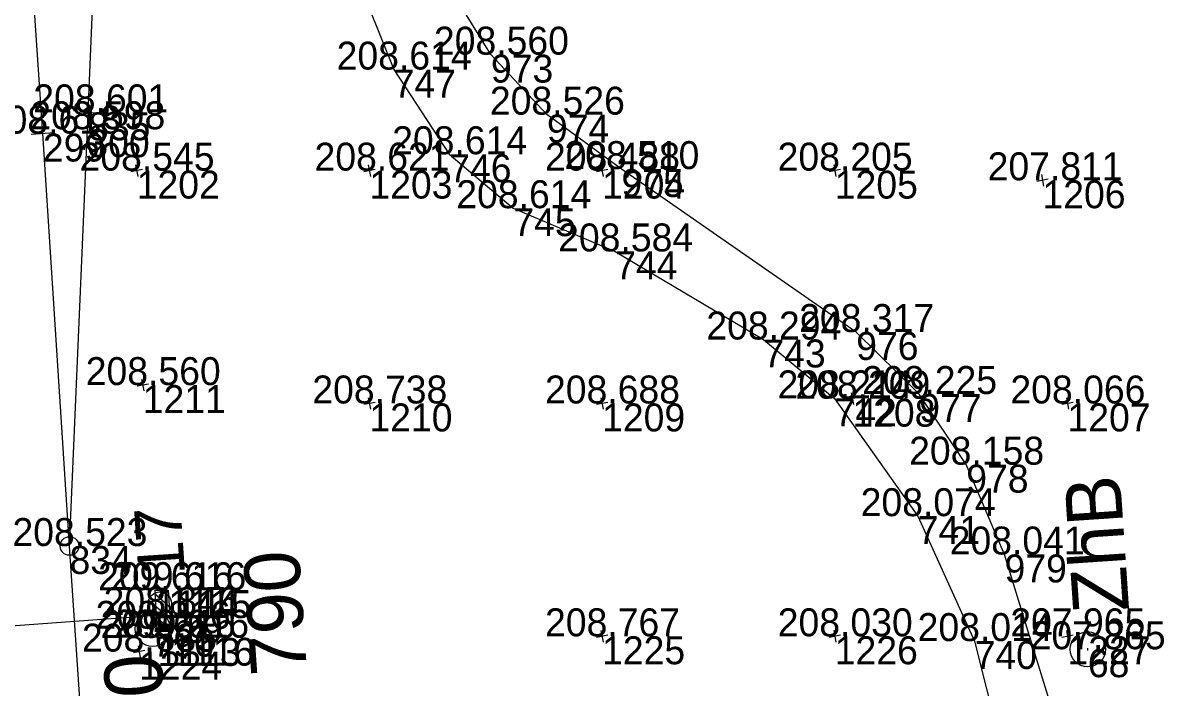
# Model space of a CAD drawing. Extents: x -556590 to -554855, y -1137918 to -1135717.
# Drawn here: x -554914.89 to -554865.42, y -1137712.22 to -1137683.66 of the extents above; entities that cross this region are included whole.
import ezdxf

# ---------------------------------------------------------------- set-up
doc = ezdxf.new("R2010")
doc.units = 0
for name, color, linetype in [('Vrstva 1', 7, 'Continuous'), ('Vrstva 11', 7, 'Continuous'), ('Vrstva 17', 7, 'Continuous'), ('Vrstva 2', 7, 'Continuous'), ('Vrstva 49', 7, 'Continuous'), ('Vrstva 51', 7, 'Continuous'), ('Vrstva 60', 7, 'Continuous'), ('Vrstva 61', 7, 'Continuous'), ('Vrstva 63', 7, 'Continuous')]:
    doc.layers.add(name, color=color, linetype=linetype)

msp = doc.modelspace()

# ---------------------------------------------------------------- linework, layer by layer
at = {"layer": 'Vrstva 1'}
for points in [[(-554912.12, -1137717.809), (-554912.248, -1137715.711), (-554912.365, -1137713.967), (-554912.887, -1137706.122), (-554912.119, -1137688.223), (-554912.088, -1137687.497), (-554911.853, -1137682.02), (-554911.103, -1137668.018), (-554910.285, -1137652.829), (-554909.709, -1137641.532), (-554909.501, -1137632.959), (-554909.737, -1137623.526), (-554909.95, -1137619.461), (-554910.61, -1137610.419), (-554911.54, -1137597.875), (-554912.594, -1137582.977), (-554913.612, -1137568.149), (-554914.538, -1137554.794), (-554914.947, -1137549.002), (-554915.779, -1137537.195)], [(-554912.12, -1137717.809), (-554912.365, -1137713.967), (-554912.887, -1137706.122), (-554914.03, -1137688.41), (-554914.961, -1137674.68), (-554915.997, -1137663.144), (-554917.083, -1137654.934), (-554918.513, -1137646.457), (-554920.492, -1137634.952), (-554923.446, -1137618.62), (-554924.08, -1137609.374), (-554924.167, -1137608.122)]]:
    msp.add_lwpolyline(points, dxfattribs=at)
at = {"layer": 'Vrstva 11'}
for p, q in [((-554908.809, -1137709.049), (-554909.484, -1137708.46)), ((-554908.544, -1137708.783), (-554909.256, -1137708.161)), ((-554908.968, -1137709.089), (-554935.976, -1137711.096)), ((-554908.745, -1137710.049), (-554909.417, -1137709.462)), ((-554908.478, -1137709.785), (-554909.192, -1137709.16))]:
    msp.add_line(p, q, dxfattribs=at)
for centre in [(-554909.002, -1137708.59), (-554908.934, -1137709.588)]:
    msp.add_circle(centre, 0.5, dxfattribs=at)
at = {"layer": 'Vrstva 17'}
msp.add_lwpolyline([(-554909.104, -1137710.071), (-554909.209, -1137708.021), (-554908.642, -1137708.017), (-554908.518, -1137710.06), (-554909.104, -1137710.071)], dxfattribs=at)
at = {"layer": 'Vrstva 2'}
for p, q in [((-554912.588, -1137687.476), (-554911.588, -1137687.518)), ((-554913.531, -1137688.377), (-554914.529, -1137688.443))]:
    msp.add_line(p, q, dxfattribs=at)
for points in [[(-554912.887, -1137706.122), (-554912.119, -1137688.223), (-554912.088, -1137687.497)], [(-554912.12, -1137717.809), (-554912.127, -1137717.706), (-554912.248, -1137715.711), (-554912.365, -1137713.967), (-554912.887, -1137706.122), (-554914.03, -1137688.41)]]:
    msp.add_lwpolyline(points, dxfattribs=at)
msp.add_circle((-554912.887, -1137706.122), 0.4, dxfattribs=at)
at = {"layer": 'Vrstva 49'}
for p, q in [((-554910.047, -1137689.754), (-554909.953, -1137690.246)), ((-554900.047, -1137689.754), (-554899.953, -1137690.246)), ((-554890.047, -1137689.754), (-554889.953, -1137690.246)), ((-554880.047, -1137689.754), (-554879.953, -1137690.246)), ((-554909.754, -1137689.953), (-554910.246, -1137690.047)), ((-554899.754, -1137689.953), (-554900.246, -1137690.047)), ((-554889.754, -1137689.953), (-554890.246, -1137690.047)), ((-554879.754, -1137689.953), (-554880.246, -1137690.047)), ((-554871.121, -1137690.169), (-554871.027, -1137690.661)), ((-554870.828, -1137690.368), (-554871.32, -1137690.462)), ((-554909.787, -1137698.965), (-554909.693, -1137699.457)), ((-554909.494, -1137699.164), (-554909.986, -1137699.258)), ((-554879.29, -1137699.55), (-554879.196, -1137700.042)), ((-554899.754, -1137699.953), (-554900.246, -1137700.047)), ((-554900.047, -1137699.754), (-554899.953, -1137700.246)), ((-554889.754, -1137699.953), (-554890.246, -1137700.047)), ((-554890.047, -1137699.754), (-554889.953, -1137700.246)), ((-554878.997, -1137699.749), (-554879.489, -1137699.843)), ((-554869.754, -1137699.953), (-554870.246, -1137700.047)), ((-554870.047, -1137699.754), (-554869.953, -1137700.246)), ((-554889.754, -1137709.953), (-554890.246, -1137710.047)), ((-554890.047, -1137709.754), (-554889.953, -1137710.246)), ((-554879.754, -1137709.953), (-554880.246, -1137710.047)), ((-554880.047, -1137709.754), (-554879.953, -1137710.246)), ((-554869.754, -1137709.953), (-554870.246, -1137710.047)), ((-554870.047, -1137709.754), (-554869.953, -1137710.246)), ((-554909.944, -1137710.412), (-554909.85, -1137710.904)), ((-554909.651, -1137710.611), (-554910.143, -1137710.705))]:
    msp.add_line(p, q, dxfattribs=at)
at = {"layer": 'Vrstva 51'}
for points in [[(-554923.958, -1137439.154), (-554921.384, -1137460.492), (-554920.249, -1137473.563), (-554918.745, -1137491.257), (-554915.318, -1137516.028), (-554914.46, -1137526.509), (-554912.018, -1137566.83), (-554909.54, -1137599.474), (-554906.296, -1137619.179), (-554904.054, -1137640.988), (-554902.007, -1137663.515), (-554901.204, -1137677.928), (-554900.627, -1137681.481), (-554898.957, -1137685.66), (-554896.57, -1137689.296), (-554893.815, -1137691.613), (-554889.437, -1137693.47), (-554883.069, -1137697.253), (-554880.009, -1137699.781), (-554876.436, -1137704.84), (-554873.989, -1137710.204), (-554871.95, -1137718.337), (-554870.137, -1137731.24), (-554867.796, -1137750.715)], [(-554865.423, -1137750.912), (-554867.626, -1137732.718), (-554870.463, -1137713.797), (-554872.705, -1137706.486), (-554874.35, -1137702.628), (-554876.369, -1137699.594), (-554879.079, -1137696.932), (-554889.169, -1137689.933), (-554892.37, -1137687.595), (-554894.776, -1137685.019), (-554896.445, -1137682.304), (-554897.536, -1137679.501), (-554898.265, -1137674.962), (-554898.516, -1137668.495), (-554899.004, -1137660.935), (-554901.156, -1137638.823), (-554902.385, -1137618.708), (-554898.944, -1137616.157), (-554899.771, -1137604.198), (-554898.474, -1137602.261)]]:
    msp.add_lwpolyline(points, dxfattribs=at)
at = {"layer": 'Vrstva 60'}
for p, q in [((-554894.776, -1137685.019), (-554894.776, -1137685.019)), ((-554898.957, -1137685.66), (-554898.957, -1137685.66)), ((-554912.088, -1137687.497), (-554912.088, -1137687.497)), ((-554892.37, -1137687.595), (-554892.37, -1137687.595)), ((-554912.119, -1137688.223), (-554912.119, -1137688.223)), ((-554914.03, -1137688.41), (-554914.03, -1137688.41)), ((-554896.57, -1137689.296), (-554896.57, -1137689.296)), ((-554910, -1137690), (-554910, -1137690)), ((-554900, -1137690), (-554900, -1137690)), ((-554890, -1137690), (-554890, -1137690)), ((-554889.169, -1137689.933), (-554889.169, -1137689.933)), ((-554880, -1137690), (-554880, -1137690)), ((-554871.074, -1137690.415), (-554871.074, -1137690.415)), ((-554893.815, -1137691.613), (-554893.815, -1137691.613)), ((-554889.437, -1137693.47), (-554889.437, -1137693.47)), ((-554879.079, -1137696.932), (-554879.079, -1137696.932)), ((-554883.069, -1137697.253), (-554883.069, -1137697.253)), ((-554909.74, -1137699.211), (-554909.74, -1137699.211)), ((-554876.369, -1137699.594), (-554876.369, -1137699.594)), ((-554900, -1137700), (-554900, -1137700)), ((-554890, -1137700), (-554890, -1137700)), ((-554880.009, -1137699.781), (-554880.009, -1137699.781)), ((-554879.243, -1137699.796), (-554879.243, -1137699.796)), ((-554870, -1137700), (-554870, -1137700)), ((-554874.35, -1137702.628), (-554874.35, -1137702.628)), ((-554876.436, -1137704.84), (-554876.436, -1137704.84)), ((-554912.887, -1137706.122), (-554912.887, -1137706.122)), ((-554872.705, -1137706.486), (-554872.705, -1137706.486)), ((-554909.209, -1137708.021), (-554909.209, -1137708.021)), ((-554908.642, -1137708.017), (-554908.642, -1137708.017)), ((-554908.968, -1137709.089), (-554908.968, -1137709.089)), ((-554909.315, -1137709.678), (-554909.315, -1137709.678)), ((-554890, -1137710), (-554890, -1137710)), ((-554880, -1137710), (-554880, -1137710)), ((-554870, -1137710), (-554870, -1137710)), ((-554909.104, -1137710.071), (-554909.104, -1137710.071)), ((-554908.518, -1137710.06), (-554908.518, -1137710.06)), ((-554873.989, -1137710.204), (-554873.989, -1137710.204)), ((-554909.897, -1137710.658), (-554909.897, -1137710.658)), ((-554869.126, -1137710.556), (-554869.126, -1137710.556))]:
    msp.add_line(p, q, dxfattribs=at)
at = {"layer": 'Vrstva 63'}
for p, q in [((-554909.312, -1137709.728), (-554909.318, -1137709.628)), ((-554869.124, -1137710.606), (-554869.128, -1137710.506))]:
    msp.add_line(p, q, dxfattribs=at)
for centre in [(-554909.315, -1137709.678), (-554869.126, -1137710.556)]:
    msp.add_circle(centre, 0.756, dxfattribs=at)

# ---------------------------------------------------------------- texts
at = {"layer": 'Vrstva 11'}
msp.add_text('17', height=2, rotation=93.865, dxfattribs=at).set_placement((-554907.921, -1137707.334))
at = {"layer": 'Vrstva 2'}
msp.add_text('10', height=2.5, rotation=93.8794, dxfattribs=at).set_placement((-554908.701, -1137714.405))
at = {"layer": 'Vrstva 60'}
for s, p in [('973', (-554894.776, -1137686.219)), ('747', (-554898.957, -1137686.86)), ('835', (-554912.088, -1137688.697)), ('974', (-554892.37, -1137688.795)), ('300', (-554912.119, -1137689.423)), ('299', (-554914.03, -1137689.61)), ('746', (-554896.57, -1137690.496)), ('1202', (-554910, -1137691.2)), ('1203', (-554900, -1137691.2)), ('1204', (-554890, -1137691.2)), ('975', (-554889.169, -1137691.133)), ('1205', (-554880, -1137691.2)), ('1206', (-554871.074, -1137691.615)), ('745', (-554893.815, -1137692.813)), ('744', (-554889.437, -1137694.67)), ('976', (-554879.079, -1137698.132)), ('743', (-554883.069, -1137698.453)), ('1211', (-554909.74, -1137700.411)), ('977', (-554876.369, -1137700.794)), ('1210', (-554900, -1137701.2)), ('1209', (-554890, -1137701.2)), ('742', (-554880.009, -1137700.981)), ('1208', (-554879.243, -1137700.996)), ('1207', (-554870, -1137701.2)), ('978', (-554874.35, -1137703.828)), ('741', (-554876.436, -1137706.04)), ('834', (-554912.887, -1137707.322)), ('979', (-554872.705, -1137707.686)), ('1114', (-554909.209, -1137709.221)), ('1115', (-554908.642, -1137709.217)), ('529', (-554908.968, -1137710.289)), ('790', (-554909.315, -1137710.878)), ('1225', (-554890, -1137711.2)), ('1226', (-554880, -1137711.2)), ('1227', (-554870, -1137711.2)), ('1113', (-554909.104, -1137711.271)), ('1116', (-554908.518, -1137711.26)), ('740', (-554873.989, -1137711.404)), ('1224', (-554909.897, -1137711.858)), ('68', (-554869.126, -1137711.756))]:
    msp.add_text(s, height=1.2, dxfattribs=at).set_placement(p)
at = {"layer": 'Vrstva 61'}
for s, p in [('208.560', (-554897.227, -1137685.019)), ('208.614', (-554901.408, -1137685.66)), ('208.601', (-554914.445, -1137687.497)), ('208.526', (-554894.822, -1137687.595)), ('208.618', (-554916.484, -1137688.41)), ('208.598', (-554914.573, -1137688.223)), ('208.614', (-554899.021, -1137689.296)), ('208.510', (-554891.62, -1137689.933)), ('208.545', (-554912.456, -1137690)), ('208.621', (-554902.357, -1137690)), ('208.488', (-554892.454, -1137690)), ('208.205', (-554882.456, -1137690)), ('207.811', (-554873.431, -1137690.415)), ('208.614', (-554896.266, -1137691.613)), ('208.584', (-554891.888, -1137693.47)), ('208.294', (-554885.52, -1137697.253)), ('208.317', (-554881.531, -1137696.932)), ('208.560', (-554912.191, -1137699.211)), ('208.214', (-554882.46, -1137699.781)), ('208.209', (-554881.697, -1137699.796)), ('208.225', (-554878.825, -1137699.594)), ('208.738', (-554902.454, -1137700)), ('208.688', (-554892.454, -1137700)), ('208.066', (-554872.452, -1137700)), ('208.158', (-554876.804, -1137702.628)), ('208.074', (-554878.887, -1137704.84)), ('208.523', (-554915.339, -1137706.122)), ('208.041', (-554875.062, -1137706.486)), ('209.616', (-554911.661, -1137708.021)), ('209.616', (-554911.094, -1137708.017)), ('208.846', (-554911.42, -1137709.089)), ('208.816', (-554911.767, -1137709.678)), ('209.616', (-554911.556, -1137710.071)), ('209.616', (-554910.97, -1137710.06)), ('208.767', (-554892.452, -1137710)), ('208.030', (-554882.451, -1137710)), ('208.014', (-554876.44, -1137710.204)), ('207.965', (-554872.456, -1137710)), ('208.635', (-554912.353, -1137710.658)), ('207.865', (-554871.582, -1137710.556))]:
    msp.add_text(s, height=1.2, dxfattribs=at).set_placement(p)
at = {"layer": 'Vrstva 63'}
for s, p in [('ZhB', (-554867.349, -1137708.898)), ('790', (-554902.676, -1137711.59))]:
    msp.add_text(s, height=2.4, rotation=93.8781, dxfattribs=at).set_placement(p)

doc.saveas('drawing.dxf')
